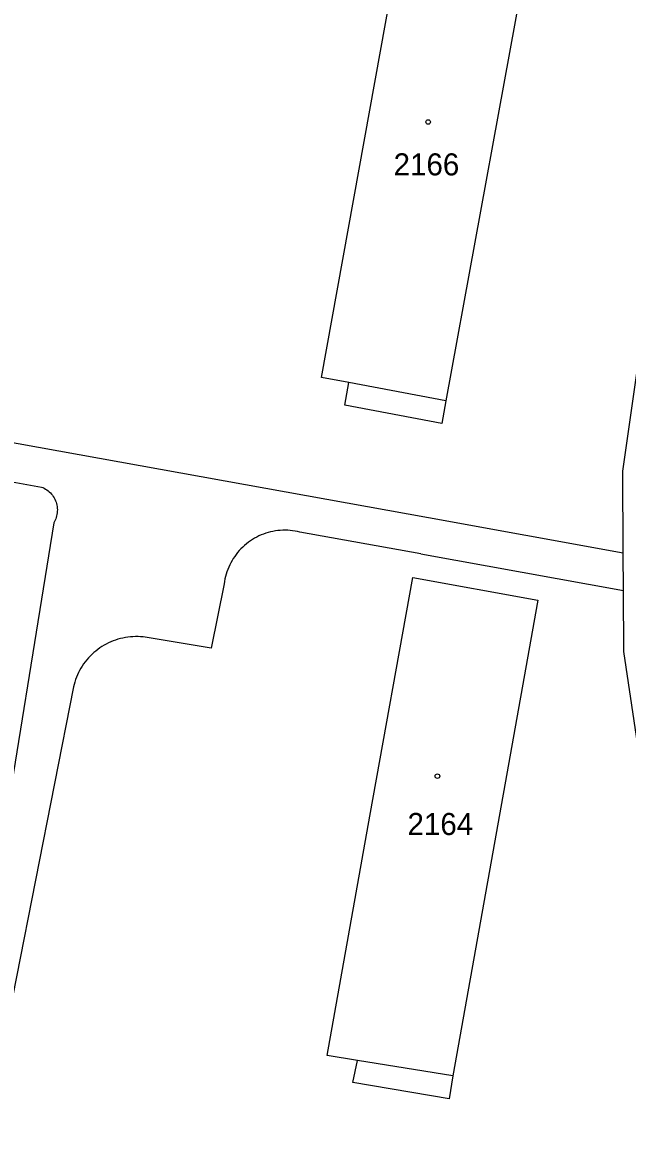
# Model space of a CAD drawing. Extents: x -756746 to -753363, y -1166406 to -1161727.
# Drawn here: x -756332.4 to -756285.9, y -1164612.6 to -1164525.4 of the extents above; entities that cross this region are included whole.
import ezdxf

# ---------------------------------------------------------------- set-up
doc = ezdxf.new("R2010")
doc.units = 0
for name, color, linetype in [('Hranice parcel', 7, 'Continuous'), ('Parcelní čísla', 7, 'Continuous'), ('Vnitřní kresba', 7, 'Continuous'), ('Značky budov', 7, 'Continuous')]:
    doc.layers.add(name, color=color, linetype=linetype)

msp = doc.modelspace()

# ---------------------------------------------------------------- linework, layer by layer
at = {"layer": 'Hranice parcel'}
msp.add_line((-756286.2, -1164560), (-756284.01, -1164544.72), dxfattribs=at)
for points in [[(-756307.31, -1164553.18), (-756309.42, -1164552.78), (-756302.8, -1164516.07), (-756293.14, -1164517.85), (-756299.84, -1164554.59), (-756300.15, -1164556.33), (-756307.63, -1164554.91), (-756307.31, -1164553.18)], [(-756272.22, -1164663.75), (-756276.82, -1164636.33), (-756286.12, -1164573.9), (-756286.15, -1164569.2), (-756286.17, -1164566.29), (-756286.2, -1164560)], [(-756292.74, -1164569.94), (-756299.3, -1164606.62), (-756299.57, -1164608.41), (-756307, -1164607.15), (-756306.65, -1164605.44), (-756308.97, -1164605.06), (-756305.68, -1164586.6), (-756302.39, -1164568.21), (-756292.74, -1164569.94)]]:
    msp.add_lwpolyline(points, dxfattribs=at)
at = {"layer": 'Vnitřní kresba'}
for p, q in [((-756299.84, -1164554.59), (-756307.31, -1164553.18)), ((-756346.58, -1164555.38), (-756301.16, -1164563.58)), ((-756353.57, -1164557.13), (-756330.99, -1164561.23)), ((-756301.16, -1164563.58), (-756286.17, -1164566.29)), ((-756330.04, -1164564), (-756336.41, -1164603.42)), ((-756301.77, -1164566.38), (-756311.08, -1164564.7)), ((-756301.77, -1164566.38), (-756286.15, -1164569.2)), ((-756316.91, -1164568.69), (-756317.92, -1164573.66)), ((-756317.92, -1164573.66), (-756323.16, -1164572.79)), ((-756328.52, -1164576.64), (-756334.75, -1164608.32)), ((-756299.3, -1164606.62), (-756306.65, -1164605.44))]:
    msp.add_line(p, q, dxfattribs=at)
for points in [[(-756330.99, -1164561.23), (-756330.88, -1164561.276), (-756330.773, -1164561.328), (-756330.669, -1164561.388), (-756330.569, -1164561.453), (-756330.474, -1164561.525), (-756330.383, -1164561.602), (-756330.298, -1164561.685), (-756330.217, -1164561.774), (-756330.143, -1164561.867), (-756330.074, -1164561.965), (-756330.012, -1164562.066), (-756329.956, -1164562.172), (-756329.907, -1164562.28), (-756329.865, -1164562.392), (-756329.83, -1164562.506), (-756329.802, -1164562.622), (-756329.781, -1164562.74), (-756329.768, -1164562.858), (-756329.762, -1164562.977), (-756329.764, -1164563.097), (-756329.773, -1164563.216), (-756329.79, -1164563.334), (-756329.814, -1164563.451), (-756329.845, -1164563.566), (-756329.883, -1164563.679), (-756329.929, -1164563.789), (-756329.981, -1164563.896), (-756330.04, -1164564)], [(-756311.08, -1164564.7), (-756311.265, -1164564.657), (-756311.452, -1164564.622), (-756311.64, -1164564.594), (-756311.829, -1164564.574), (-756312.019, -1164564.562), (-756312.209, -1164564.557), (-756312.399, -1164564.56), (-756312.589, -1164564.571), (-756312.778, -1164564.589), (-756312.967, -1164564.615), (-756313.154, -1164564.648), (-756313.339, -1164564.689), (-756313.523, -1164564.738), (-756313.705, -1164564.793), (-756313.884, -1164564.856), (-756314.061, -1164564.927), (-756314.235, -1164565.004), (-756314.405, -1164565.088), (-756314.572, -1164565.179), (-756314.735, -1164565.277), (-756314.894, -1164565.381), (-756315.049, -1164565.492), (-756315.199, -1164565.608), (-756315.344, -1164565.731), (-756315.485, -1164565.859), (-756315.619, -1164565.993), (-756315.749, -1164566.133), (-756315.873, -1164566.277), (-756315.99, -1164566.426), (-756316.102, -1164566.58), (-756316.207, -1164566.738), (-756316.306, -1164566.901), (-756316.399, -1164567.067), (-756316.484, -1164567.237), (-756316.563, -1164567.41), (-756316.634, -1164567.586), (-756316.699, -1164567.765), (-756316.756, -1164567.946), (-756316.806, -1164568.13), (-756316.848, -1164568.315), (-756316.883, -1164568.502), (-756316.91, -1164568.69)], [(-756323.16, -1164572.79), (-756323.354, -1164572.773), (-756323.549, -1164572.764), (-756323.744, -1164572.763), (-756323.939, -1164572.77), (-756324.134, -1164572.784), (-756324.328, -1164572.805), (-756324.521, -1164572.835), (-756324.712, -1164572.872), (-756324.902, -1164572.916), (-756325.091, -1164572.968), (-756325.277, -1164573.027), (-756325.46, -1164573.094), (-756325.641, -1164573.167), (-756325.818, -1164573.248), (-756325.993, -1164573.335), (-756326.163, -1164573.43), (-756326.33, -1164573.531), (-756326.493, -1164573.638), (-756326.652, -1164573.752), (-756326.806, -1164573.872), (-756326.955, -1164573.998), (-756327.099, -1164574.13), (-756327.237, -1164574.267), (-756327.37, -1164574.41), (-756327.498, -1164574.557), (-756327.619, -1164574.71), (-756327.735, -1164574.867), (-756327.844, -1164575.029), (-756327.947, -1164575.195), (-756328.043, -1164575.365), (-756328.132, -1164575.538), (-756328.215, -1164575.715), (-756328.29, -1164575.895), (-756328.359, -1164576.078), (-756328.42, -1164576.263), (-756328.474, -1164576.45), (-756328.52, -1164576.64)]]:
    msp.add_lwpolyline(points, dxfattribs=at)
at = {"layer": 'Značky budov'}
for centre in [(-756301.197, -1164533.079), (-756300.487, -1164583.519)]:
    msp.add_circle(centre, 0.175, dxfattribs=at)

# ---------------------------------------------------------------- texts
at = {"layer": 'Parcelní čísla'}
for s, p in [('2166', (-756303.86, -1164537.2)), ('2164', (-756302.79, -1164588.06))]:
    msp.add_text(s, height=1.7, dxfattribs=at).set_placement(p)

doc.saveas('drawing.dxf')
